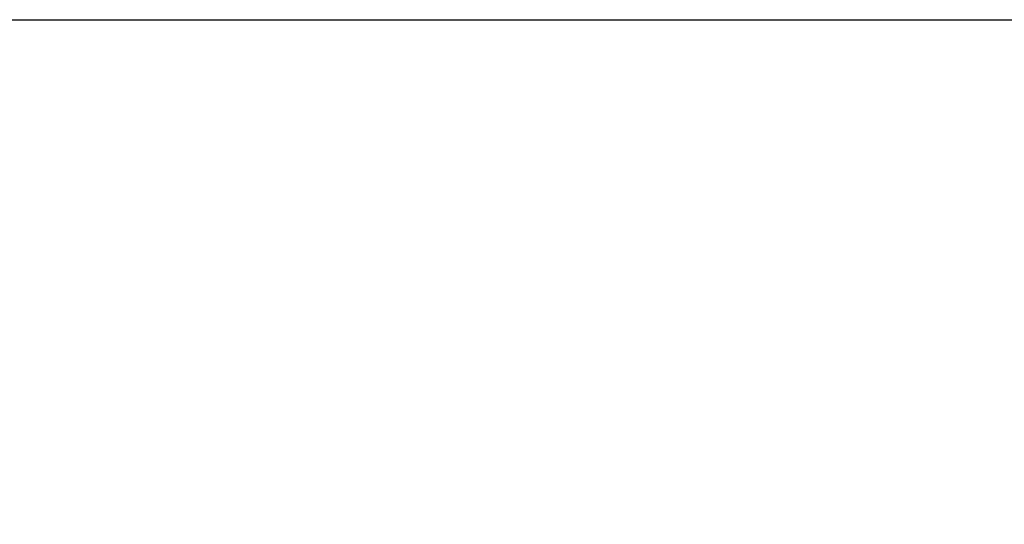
# Model space of a CAD drawing. Extents: x 0 to 8.5, y 0 to 11.
# Tile 290 of 379: x 1 to 3, y 10 to 11. Entities that reach past the tile are written whole.
import ezdxf

# ---------------------------------------------------------------- set-up
doc = ezdxf.new("R2010")
doc.units = 0
doc.layers.get('0').update_dxf_attribs({"linetype": 'CONTINUOUS'})

msp = doc.modelspace()

# ---------------------------------------------------------------- linework, layer by layer
at = {"color": 7}
msp.add_lwpolyline([(0, 11), (8.5, 11), (8.5, 0), (0, 0), (0, 11)], close=True, dxfattribs=at)
msp.add_lwpolyline([(0, 11), (8.5, 11), (8.5, 0), (0, 0), (0, 11)], close=True, dxfattribs=at)
msp.add_lwpolyline([(0, 11), (8.5, 11), (8.5, 0), (0, 0), (0, 11)], close=True, dxfattribs=at)
msp.add_lwpolyline([(0, 11), (8.5, 11), (8.5, 0), (0, 0), (0, 11)], close=True, dxfattribs=at)
msp.add_lwpolyline([(0, 11), (8.5, 11), (8.5, 0), (0, 0), (0, 11)], close=True, dxfattribs=at)
msp.add_lwpolyline([(0, 11), (8.5, 11), (8.5, 0), (0, 0), (0, 11)], close=True, dxfattribs=at)
msp.add_lwpolyline([(0, 11), (8.5, 11), (8.5, 0), (0, 0), (0, 11)], close=True, dxfattribs=at)
msp.add_lwpolyline([(0, 11), (8.5, 11), (8.5, 0), (0, 0), (0, 11)], close=True, dxfattribs=at)
msp.add_lwpolyline([(0, 11), (8.5, 11), (8.5, 0), (0, 0), (0, 11)], close=True, dxfattribs=at)

doc.saveas('drawing.dxf')
